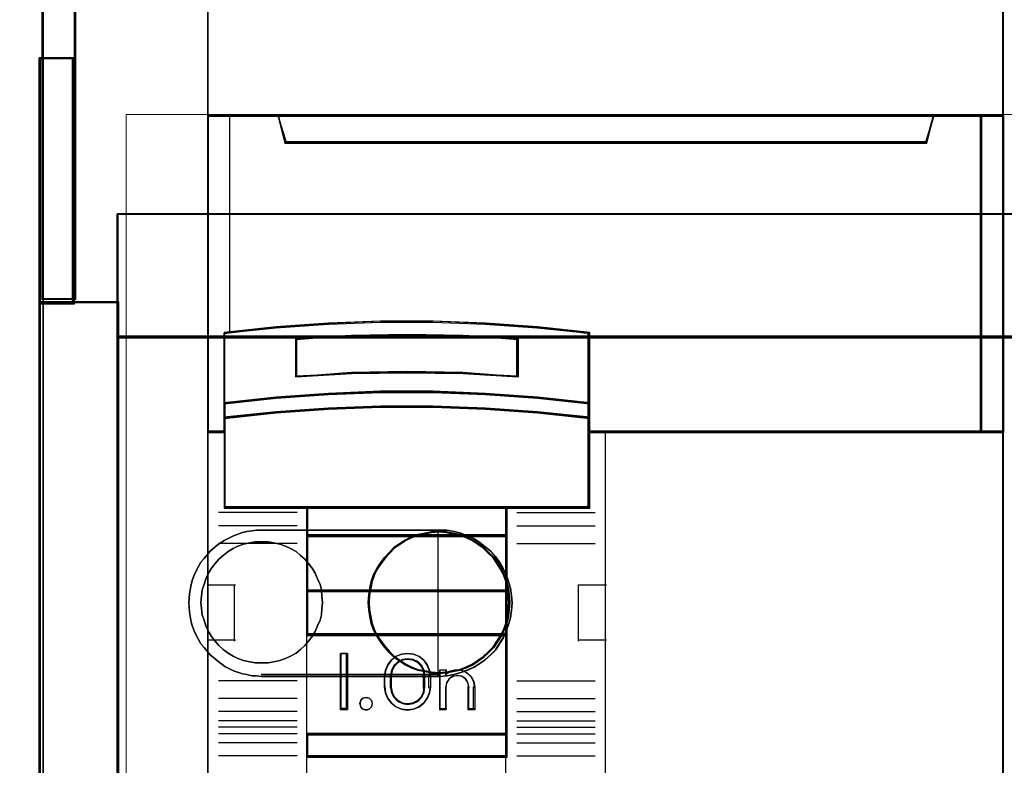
# Model space of a CAD drawing. Header units: millimetres. Extents: x -1290 to 1795, y -4192 to -1311.
# Tile 830 of 1056: x 1427.38 to 1436.27, y -2315.61 to -2308.88. Entities that reach past the tile are written whole.
import ezdxf

# ---------------------------------------------------------------- set-up
doc = ezdxf.new("R2010")
doc.units = ezdxf.units.MM
doc.layers.add('30', color=7, linetype='Continuous')
doc.layers.add('45', color=7, linetype='Continuous')
doc.layers.add('Aparatura', color=7, linetype='Continuous', lineweight=13)

# ---------------------------------------------------------------- blocks, each defined once
blk = doc.blocks.new('*U304')
at = {"layer": '45', "color": 139}
for points in [[(369.487135, -533.64471), (369.487135, -616.308875)], [(405.347158, -533.64471), (405.347158, -616.308875)], [(369.487135, -552.561948), (405.413399, -552.561948)], [(372.664945, -552.561948), (373.048073, -553.808015)], [(402.251702, -552.561948), (401.868574, -553.808015)], [(372.981831, -553.741582), (401.934816, -553.741582)], [(386.733246, -562.394028), (384.38276, -562.117967), (382.037844, -561.936018), (379.665079, -561.835632), (377.292314, -561.835632), (374.947399, -561.936018), (372.580204, -562.117967), (370.240858, -562.394028)], [(370.240858, -562.327595), (370.240858, -570.265438)], [(383.505307, -562.665147), (381.003607, -562.48166), (378.490739, -562.428143), (375.983455, -562.48166), (373.470587, -562.665147)], [(373.470587, -564.333153), (373.470587, -562.598714)], [(383.439065, -564.333153), (383.439065, -562.598714)], [(386.668794, -570.265438), (386.668794, -562.327595)], [(383.505307, -564.333153), (381.003607, -564.148276), (378.490739, -564.094353), (375.983455, -564.148276), (373.470587, -564.333153)], [(386.733246, -565.552288), (384.38276, -565.269045), (382.037844, -565.092805), (379.665079, -564.992096), (377.292314, -564.992096), (374.947399, -565.092805), (372.580204, -565.269045), (370.240858, -565.552288)], [(386.733246, -566.222004), (384.38276, -565.945055), (382.037844, -565.762521), (379.665079, -565.661813), (377.292314, -565.661813), (374.947399, -565.762521), (372.580204, -565.945055), (370.240858, -566.222004)], [(370.3071, -566.782196), (369.487135, -566.782196)], [(405.413399, -566.782196), (386.668794, -566.782196)], [(387.427888, -566.782196), (387.427888, -583.083411)], [(386.733246, -570.199005), (370.240858, -570.199005)], [(373.962924, -570.199005), (373.962924, -581.483633)], [(373.962924, -570.199005), (383.005808, -570.199005)], [(382.939567, -570.199005), (382.939567, -581.483633)], [(373.535039, -570.45935), (369.979472, -570.45935)], [(383.439065, -570.45935), (386.98389, -570.45935)], [(373.535039, -571.051861), (369.979472, -571.051861)], [(383.439065, -571.051861), (386.98389, -571.051861)], [(373.962924, -571.468413), (383.005808, -571.468413)], [(373.535039, -571.850852), (369.979472, -571.850852)], [(383.439065, -571.850852), (386.98389, -571.850852)], [(369.487135, -573.710975), (370.756469, -573.710975)], [(370.690227, -573.710975), (370.690227, -576.25877)], [(386.224796, -576.25877), (386.224796, -573.710975)], [(386.224796, -573.710975), (387.49413, -573.710975)], [(373.962924, -573.955161), (383.005808, -573.955161)], [(373.962924, -575.931991), (383.005808, -575.931991)], [(369.487135, -576.192337), (370.756469, -576.192337)], [(386.224796, -576.192337), (387.49413, -576.192337)], [(375.81053, -576.813575), (375.500805, -576.813575)], [(375.500805, -576.813575), (375.500805, -579.366755)], [(375.744288, -576.813575), (375.744288, -579.366755)], [(379.543338, -577.865729), (379.508958, -577.599735), (379.405818, -577.339652), (379.245378, -577.115035), (379.033367, -576.943616), (378.781247, -576.837219), (378.511937, -576.813575), (378.248356, -576.837219), (378.001966, -576.943616), (377.784226, -577.115035), (377.623785, -577.339652), (377.514915, -577.599735), (377.486265, -577.865729)], [(379.299855, -577.865729), (379.259323, -577.624545), (379.143519, -577.395419), (378.975602, -577.208501), (378.755572, -577.099968), (378.512382, -577.057761), (378.280773, -577.099968), (378.060744, -577.208501), (377.887036, -577.395419), (377.777022, -577.624545), (377.74228, -577.865729)], [(377.486265, -578.370261), (377.486265, -577.799296)], [(377.74228, -578.370261), (377.74228, -577.799296)], [(379.233613, -578.370261), (379.233613, -577.799296)], [(379.477096, -578.370261), (379.477096, -577.799296)], [(379.971223, -577.549724), (380.29348, -577.549724)], [(379.971223, -577.549724), (379.971223, -579.366755)], [(380.227239, -577.549724), (380.227239, -577.815456)], [(381.546701, -578.370261), (381.499995, -578.09876), (381.37739, -577.869492), (381.196401, -577.682458), (380.95703, -577.579891), (380.694305, -577.549724), (380.437418, -577.616091), (380.227239, -577.766925)], [(381.292476, -578.370261), (381.245132, -578.144385), (381.144527, -577.962429), (380.972905, -577.849491), (380.759857, -577.799296), (380.564564, -577.849491), (380.387024, -577.962429), (380.274582, -578.144385), (380.227239, -578.370261)], [(373.535039, -578.043482), (369.979472, -578.043482)], [(383.439065, -578.043482), (386.98389, -578.043482)], [(377.486265, -578.303828), (377.514915, -578.575465), (377.623785, -578.823481), (377.784226, -579.047877), (378.001966, -579.219127), (378.248356, -579.325419), (378.511937, -579.366755), (378.781247, -579.325419), (379.033367, -579.219127), (379.245378, -579.047877), (379.405818, -578.823481), (379.508958, -578.575465), (379.543338, -578.303828)], [(377.74228, -578.303828), (377.777022, -578.557275), (377.887036, -578.768481), (378.060744, -578.955549), (378.280773, -579.064169), (378.512382, -579.10641), (378.755572, -579.064169), (378.975602, -578.955549), (379.143519, -578.768481), (379.259323, -578.557275), (379.299855, -578.303828)], [(380.227239, -578.303828), (380.227239, -579.366755)], [(381.226235, -578.303828), (381.226235, -579.366755)], [(381.48046, -578.303828), (381.48046, -579.366755)], [(373.535039, -578.840678), (369.979472, -578.840678)], [(383.439065, -578.840678), (386.98389, -578.840678)], [(373.535039, -579.433188), (369.979472, -579.433188)], [(375.81053, -579.300322), (375.500805, -579.300322)], [(379.971223, -579.300322), (380.29348, -579.300322)], [(381.226235, -579.300322), (381.546701, -579.300322)], [(383.439065, -579.433188), (386.98389, -579.433188)], [(373.535039, -579.844355), (369.979472, -579.844355)], [(383.439065, -579.844355), (386.98389, -579.844355)], [(373.535039, -580.142405), (369.979472, -580.142405)], [(373.535039, -580.436865), (369.979472, -580.436865)], [(373.962924, -580.426092), (383.005808, -580.426092)], [(383.439065, -580.142405), (386.98389, -580.142405)], [(383.439065, -580.436865), (386.98389, -580.436865)], [(373.535039, -580.840849), (369.979472, -580.840849)], [(383.439065, -580.840849), (386.98389, -580.840849)], [(373.535039, -581.43336), (369.979472, -581.43336)], [(373.962924, -581.4172), (383.005808, -581.4172)], [(373.962924, -581.4172), (373.962924, -583.083411)], [(382.939567, -581.4172), (382.939567, -583.083411)], [(383.439065, -581.43336), (386.98389, -581.43336)]]:
    blk.add_lwpolyline(points, dxfattribs=at)
at = {"layer": '45', "color": 59}
for points in [[(405.381174, -545.132727), (405.381174, -552.594442), (405.381174, -566.814353), (405.381174, -593.885919), (405.381174, -594.378935), (405.381174, -597.375808), (405.381174, -604.837522)], [(369.519361, -604.837522), (369.519361, -597.375808), (369.519361, -576.225974), (369.519361, -573.744275), (369.519361, -566.814353), (369.519361, -566.814353), (369.519361, -552.594442), (369.519361, -545.132727)]]:
    blk.add_lwpolyline(points, dxfattribs=at)
at = {"layer": '45', "color": 7}
for points in [[(387.46202, -566.846833), (404.419774, -566.846833), (404.419774, -552.561948), (402.246558, -552.561948), (401.929747, -553.747254), (372.988736, -553.747254), (372.671924, -552.561948), (370.487592, -552.561948), (369.487135, -552.561948), (369.487135, -566.846833), (370.243036, -566.846833), (370.243036, -566.218009), (370.243036, -565.544666), (370.243036, -562.37272), (372.577437, -562.127868), (374.939628, -561.966489), (377.279587, -561.877452), (379.647336, -561.877452), (382.015085, -561.966489), (384.355044, -562.127868), (386.700561, -562.37272), (386.700561, -565.544666), (386.700561, -566.218009), (386.700561, -566.846833), (387.46202, -566.846833)], [(372.981887, -553.808015), (401.93476, -553.808015), (402.251702, -552.561948), (372.664945, -552.561948), (372.981887, -553.808015)], [(373.013422, -553.775697), (401.903225, -553.775697), (402.219476, -552.594267), (372.697171, -552.594267), (373.013422, -553.775697)], [(404.353532, -552.561948), (404.353532, -566.846833), (405.413399, -566.846833), (405.413399, -552.561948), (404.353532, -552.561948)], [(404.385758, -552.594267), (404.385758, -566.81631), (405.381174, -566.81631), (405.381174, -552.594267), (404.385758, -552.594267)], [(382.037844, -565.140579), (384.38276, -565.298495), (386.733246, -565.552288), (386.733246, -562.337578), (384.38276, -562.089425), (382.037844, -561.92587), (379.665079, -561.835632), (377.292314, -561.835632), (374.947399, -561.92587), (372.580204, -562.089425), (370.240858, -562.337578), (370.240858, -565.552288), (372.580204, -565.298495), (374.947399, -565.140579), (377.292314, -565.050342), (379.665079, -565.050342), (382.037844, -565.140579)], [(383.505307, -562.60602), (383.505307, -564.333153), (381.003607, -564.195441), (378.490739, -564.155276), (375.983455, -564.195441), (373.470587, -564.333153), (373.470587, -562.60602), (375.983455, -562.468309), (378.490739, -562.428143), (381.003607, -562.468309), (383.505307, -562.60602)], [(381.003607, -564.195441), (383.505307, -564.333153), (383.505307, -562.60602), (381.003607, -562.468309), (378.490739, -562.428143), (375.983455, -562.468309), (373.470587, -562.60602), (373.470587, -564.333153), (375.983455, -564.195441), (378.490739, -564.155276), (381.003607, -564.195441)], [(382.037844, -565.794465), (384.38276, -565.964309), (386.733246, -566.222004), (386.733246, -565.513343), (384.38276, -565.249791), (382.037844, -565.085804), (379.665079, -564.992096), (377.292314, -564.992096), (374.947399, -565.085804), (372.580204, -565.249791), (370.240858, -565.513343), (370.240858, -566.222004), (372.580204, -565.964309), (374.947399, -565.794465), (377.292314, -565.700757), (379.665079, -565.700757), (382.037844, -565.794465)], [(373.978241, -570.265438), (382.990292, -570.265438), (386.733246, -570.265438), (386.733246, -566.797261), (386.733246, -566.162084), (384.38276, -565.914759), (382.037844, -565.751749), (379.665079, -565.661813), (377.292314, -565.661813), (374.947399, -565.751749), (372.580204, -565.914759), (370.240858, -566.162084), (370.240858, -566.797261), (370.240858, -570.265438), (373.978241, -570.265438)], [(383.005808, -570.199005), (373.962924, -570.199005), (373.962924, -571.534846), (383.005808, -571.534846), (383.005808, -570.199005)], [(383.005808, -571.468413), (373.962924, -571.468413), (373.962924, -574.021594), (383.005808, -574.021594), (383.005808, -571.468413)], [(383.005808, -573.955161), (373.962924, -573.955161), (373.962924, -575.998424), (383.005808, -575.998424), (383.005808, -573.955161)], [(373.962924, -580.479957), (383.005808, -580.479957), (383.005808, -575.931991), (373.962924, -575.931991), (373.962924, -580.479957)], [(375.805159, -576.808188), (375.805159, -579.355983), (375.488273, -579.355983), (375.488273, -576.808188), (375.805159, -576.808188)], [(377.624452, -577.320022), (377.796292, -577.103914), (377.991045, -576.93899), (378.248806, -576.84231), (378.512295, -576.808188), (378.775784, -576.84231), (379.027816, -576.93899), (379.234025, -577.103914), (379.405866, -577.320022), (379.50897, -577.564565), (379.543338, -577.831856), (379.543338, -578.338002), (379.50897, -578.605293), (379.405866, -578.844149), (379.234025, -579.060256), (379.027816, -579.219494), (378.775784, -579.32186), (378.512295, -579.355983), (378.248806, -579.32186), (377.991045, -579.219494), (377.796292, -579.060256), (377.624452, -578.844149), (377.51562, -578.605293), (377.475523, -578.338002), (377.475523, -577.831856), (377.51562, -577.564565), (377.624452, -577.320022)], [(377.898617, -577.361338), (377.788602, -577.578757), (377.74228, -577.824783), (377.74228, -578.334001), (377.788602, -578.574306), (377.898617, -578.786003), (378.072324, -578.95765), (378.280773, -579.066359), (378.518173, -579.10641), (378.767153, -579.066359), (378.987182, -578.95765), (379.160889, -578.786003), (379.270904, -578.574306), (379.299855, -578.334001), (379.299855, -577.824783), (379.270904, -577.578757), (379.160889, -577.361338), (378.987182, -577.189691), (378.767153, -577.086704), (378.518173, -577.052374), (378.280773, -577.086704), (378.072324, -577.189691), (377.898617, -577.361338)], [(377.924374, -577.383934), (377.818911, -577.594511), (377.774506, -577.832795), (377.774506, -578.325989), (377.818911, -578.558732), (377.924374, -578.763767), (378.090893, -578.930012), (378.290716, -579.035301), (378.518292, -579.074091), (378.75697, -579.035301), (378.967895, -578.930012), (379.134414, -578.763767), (379.239876, -578.558732), (379.267629, -578.325989), (379.267629, -577.832795), (379.239876, -577.594511), (379.134414, -577.383934), (378.967895, -577.217689), (378.75697, -577.117942), (378.518292, -577.084693), (378.290716, -577.117942), (378.090893, -577.217689), (377.924374, -577.383934)], [(379.976594, -579.355983), (379.976594, -577.55511), (380.237313, -577.55511), (380.237313, -577.744979), (380.445888, -577.606893), (380.69502, -577.55511), (380.961532, -577.572371), (381.181695, -577.681689), (381.378682, -577.854297), (381.500351, -578.072933), (381.546701, -578.326091), (381.546701, -579.355983), (381.280189, -579.355983), (381.280189, -578.326091), (381.233839, -578.124715), (381.135345, -577.963615), (380.961532, -577.84279), (380.758751, -577.814022), (380.544382, -577.84279), (380.382157, -577.963615), (380.272076, -578.124715), (380.237313, -578.326091), (380.237313, -579.355983), (379.976594, -579.355983)], [(376.882748, -578.934941), (376.920526, -579.073193), (376.882748, -579.21773), (376.782007, -579.318277), (376.637193, -579.355983), (376.498675, -579.318277), (376.404231, -579.21773), (376.360157, -579.073193), (376.404231, -578.934941), (376.498675, -578.82811), (376.637193, -578.790404), (376.782007, -578.82811), (376.882748, -578.934941)], [(383.005808, -580.426092), (373.962924, -580.426092), (373.962924, -581.483633), (383.005808, -581.483633), (383.005808, -580.426092)]]:
    blk.add_lwpolyline(points, close=True, dxfattribs=at)
at = {"layer": '45', "color": 59}
for points in [[(387.46202, -566.846833), (404.419774, -566.846833), (404.419774, -552.561948), (402.246558, -552.561948), (401.929747, -553.747254), (372.988736, -553.747254), (372.671924, -552.561948), (370.487592, -552.561948), (369.487135, -552.561948), (369.487135, -566.846833), (370.243036, -566.846833), (370.243036, -566.218009), (370.243036, -565.544666), (370.243036, -562.37272), (372.577437, -562.127868), (374.939628, -561.966489), (377.279587, -561.877452), (379.647336, -561.877452), (382.015085, -561.966489), (384.355044, -562.127868), (386.700561, -562.37272), (386.700561, -565.544666), (386.700561, -566.218009), (386.700561, -566.846833), (387.46202, -566.846833)], [(387.461082, -566.81631), (404.387548, -566.81631), (404.387548, -552.594267), (402.218342, -552.594267), (401.902115, -553.774359), (373.014501, -553.774359), (372.698274, -552.594267), (370.517972, -552.594267), (369.519361, -552.594267), (369.519361, -566.81631), (370.273867, -566.81631), (370.273867, -566.190252), (370.273867, -565.519871), (370.273867, -562.36188), (372.603961, -562.118105), (374.961794, -561.957435), (377.297435, -561.86879), (379.660816, -561.86879), (382.024197, -561.957435), (384.359838, -562.118105), (386.701028, -562.36188), (386.701028, -565.519871), (386.701028, -566.190252), (386.701028, -566.81631), (387.461082, -566.81631)], [(372.981887, -553.808015), (401.93476, -553.808015), (402.251702, -552.561948), (372.664945, -552.561948), (372.981887, -553.808015)], [(404.353532, -552.561948), (404.353532, -566.846833), (405.413399, -566.846833), (405.413399, -552.561948), (404.353532, -552.561948)], [(382.037844, -565.140579), (384.38276, -565.298495), (386.733246, -565.552288), (386.733246, -562.337578), (384.38276, -562.089425), (382.037844, -561.92587), (379.665079, -561.835632), (377.292314, -561.835632), (374.947399, -561.92587), (372.580204, -562.089425), (370.240858, -562.337578), (370.240858, -565.552288), (372.580204, -565.298495), (374.947399, -565.140579), (377.292314, -565.050342), (379.665079, -565.050342), (382.037844, -565.140579)], [(383.505307, -562.60602), (383.505307, -564.333153), (381.003607, -564.195441), (378.490739, -564.155276), (375.983455, -564.195441), (373.470587, -564.333153), (373.470587, -562.60602), (375.983455, -562.468309), (378.490739, -562.428143), (381.003607, -562.468309), (383.505307, -562.60602)], [(381.003607, -564.195441), (383.505307, -564.333153), (383.505307, -562.60602), (381.003607, -562.468309), (378.490739, -562.428143), (375.983455, -562.468309), (373.470587, -562.60602), (373.470587, -564.333153), (375.983455, -564.195441), (378.490739, -564.155276), (381.003607, -564.195441)], [(380.987449, -564.167795), (383.473081, -564.300834), (383.473081, -562.632303), (380.987449, -562.499264), (378.490721, -562.460461), (375.999541, -562.499264), (373.502813, -562.632303), (373.502813, -564.300834), (375.999541, -564.167795), (378.490721, -564.128992), (380.987449, -564.167795)], [(382.037844, -565.794465), (384.38276, -565.964309), (386.733246, -566.222004), (386.733246, -565.513343), (384.38276, -565.249791), (382.037844, -565.085804), (379.665079, -564.992096), (377.292314, -564.992096), (374.947399, -565.085804), (372.580204, -565.249791), (370.240858, -565.513343), (370.240858, -566.222004), (372.580204, -565.964309), (374.947399, -565.794465), (377.292314, -565.700757), (379.665079, -565.700757), (382.037844, -565.794465)], [(382.023968, -565.784615), (384.35972, -565.945533), (386.70102, -566.189685), (386.70102, -565.518268), (384.35972, -565.268567), (382.023968, -565.113198), (379.660476, -565.024415), (377.296983, -565.024415), (374.961232, -565.113198), (372.603287, -565.268567), (370.273084, -565.518268), (370.273084, -566.189685), (372.603287, -565.945533), (374.961232, -565.784615), (377.296983, -565.695833), (379.660476, -565.695833), (382.023968, -565.784615)], [(373.978241, -570.265438), (382.990292, -570.265438), (386.733246, -570.265438), (386.733246, -566.797261), (386.733246, -566.162084), (384.38276, -565.914759), (382.037844, -565.751749), (379.665079, -565.661813), (377.292314, -565.661813), (374.947399, -565.751749), (372.580204, -565.914759), (370.240858, -566.162084), (370.240858, -566.797261), (370.240858, -570.265438), (373.978241, -570.265438)], [(373.995861, -570.233119), (382.972694, -570.233119), (386.70102, -570.233119), (386.70102, -566.813637), (386.70102, -566.187379), (384.35972, -565.943526), (382.023968, -565.782805), (379.660476, -565.694131), (377.296983, -565.694131), (374.961232, -565.782805), (372.603287, -565.943526), (370.273084, -566.187379), (370.273084, -566.813637), (370.273084, -570.233119), (373.995861, -570.233119)], [(383.005808, -570.199005), (373.962924, -570.199005), (373.962924, -571.534846), (383.005808, -571.534846), (383.005808, -570.199005)], [(382.973583, -570.231324), (373.99515, -570.231324), (373.99515, -571.502528), (382.973583, -571.502528), (382.973583, -570.231324)], [(383.005808, -571.468413), (373.962924, -571.468413), (373.962924, -574.021594), (383.005808, -574.021594), (383.005808, -571.468413)], [(382.973583, -571.500732), (373.99515, -571.500732), (373.99515, -573.989276), (382.973583, -573.989276), (382.973583, -571.500732)], [(383.005808, -573.955161), (373.962924, -573.955161), (373.962924, -575.998424), (383.005808, -575.998424), (383.005808, -573.955161)], [(382.973583, -573.98748), (373.99515, -573.98748), (373.99515, -575.966105), (382.973583, -575.966105), (382.973583, -573.98748)], [(383.005808, -580.426092), (373.962924, -580.426092), (373.962924, -581.483633), (383.005808, -581.483633), (383.005808, -580.426092)], [(382.973583, -580.456615), (373.99515, -580.456615), (373.99515, -581.451314), (382.973583, -581.451314), (382.973583, -580.456615)]]:
    blk.add_lwpolyline(points, close=True, dxfattribs=at)
at = {"layer": '45', "color": 140}
for points in [[(370.484341, -552.561948), (370.484341, -562.359914)], [(404.353532, -566.846833), (404.353532, -552.561948)]]:
    blk.add_lwpolyline(points, dxfattribs=at)
at = {"layer": '45', "color": 139}
blk.add_lwpolyline([(376.925896, -579.072315), (376.881749, -578.934492), (376.787147, -578.834257), (376.648398, -578.790404), (376.509648, -578.834257), (376.396126, -578.934492), (376.370899, -579.072315), (376.396126, -579.222668), (376.509648, -579.322903), (376.648398, -579.366755), (376.787147, -579.322903), (376.881749, -579.222668), (376.925896, -579.072315)], close=True, dxfattribs=at)
blk = doc.blocks.new('*U317')
at = {"layer": '30', "color": 7}
for points in [[(113.649238, -860.873788), (113.649238, -849.781277), (113.649238, -860.873788)], [(113.649238, -860.873788), (113.649238, -849.781277), (113.649238, -860.873788)], [(115.244409, -860.873788), (115.244409, -849.781277), (113.649238, -849.781277), (113.649238, -860.873788), (115.244409, -860.873788)], [(115.201441, -860.830696), (115.201441, -849.824369), (113.692205, -849.824369), (113.692205, -860.830696), (115.201441, -860.830696)], [(115.156683, -860.873788), (115.156683, -849.781277), (115.156683, -860.873788)], [(115.156683, -860.873788), (115.156683, -849.781277), (115.156683, -860.873788)], [(117.158256, -856.807013), (548.842747, -856.807013), (117.158256, -856.807013)], [(117.158256, -856.807013), (117.158256, -859.419445), (117.158256, -856.807013)], [(548.842747, -856.807013), (117.158256, -856.807013), (117.158256, -859.371895), (117.158256, -860.849491), (117.158256, -862.410724), (548.842747, -862.410724), (548.842747, -860.849491), (548.842747, -859.371895), (548.842747, -856.807013)], [(117.158256, -862.410724), (117.158256, -859.331466), (117.158256, -862.410724)], [(113.649238, -860.785809), (117.245982, -860.785809), (113.649238, -860.785809)], [(113.649238, -860.785809), (113.649238, -887.877894), (113.649238, -860.785809)], [(115.194714, -860.785809), (113.649238, -860.785809), (113.649238, -887.877894), (115.194714, -887.877894), (117.245982, -887.877894), (117.245982, -886.418666), (117.245982, -884.904373), (117.245982, -863.841929), (117.245982, -862.327635), (117.245982, -860.785809), (115.194714, -860.785809)], [(115.200756, -860.828901), (113.692205, -860.828901), (113.692205, -887.834802), (115.200756, -887.834802), (117.203014, -887.834802), (117.203014, -886.380216), (117.203014, -884.87074), (117.203014, -863.875298), (117.203014, -862.365822), (117.203014, -860.828901), (115.200756, -860.828901)], [(117.158256, -862.322745), (548.842747, -862.322745), (117.158256, -862.322745)], [(117.158256, -863.918932), (117.158256, -862.322745), (117.158256, -863.918932)], [(548.842747, -862.322745), (117.158256, -862.322745), (117.158256, -863.837653), (117.158256, -884.908643), (117.158256, -886.423551), (548.842747, -886.423551), (548.842747, -884.908643), (548.842747, -863.837653), (548.842747, -862.322745)], [(117.158256, -863.832749), (117.158256, -884.913547), (117.158256, -863.832749)], [(131.702128, -871.077534), (132.033116, -871.077534), (132.364104, -871.133156), (132.66751, -871.216589), (132.970917, -871.327833), (133.274323, -871.466889), (133.522564, -871.633755), (133.770805, -871.828433), (134.019046, -872.023111), (134.239705, -872.273411), (134.4052, -872.52371), (134.570694, -872.801821), (134.708606, -873.079932), (134.818935, -873.385854), (134.901682, -873.691776), (134.956847, -874.025509), (134.984429, -874.359242), (134.956847, -874.692975), (134.901682, -875.026708), (134.818935, -875.33263), (134.708606, -875.638552), (134.570694, -875.944474), (134.4052, -876.194774), (134.239705, -876.472885), (134.019046, -876.695374), (133.770805, -876.917863), (133.522564, -877.084729), (133.274323, -877.251596), (132.970917, -877.390651), (132.66751, -877.501895), (132.364104, -877.585329), (132.033116, -877.640951), (131.702128, -877.668762), (123.675659, -877.668762), (123.455, -877.640951), (123.234341, -877.640951), (123.013682, -877.585329), (122.820605, -877.557518), (122.40687, -877.418462), (122.020716, -877.223785), (121.689728, -876.973485), (121.35874, -876.695374), (121.220828, -876.528507), (121.082916, -876.361641), (120.945004, -876.194774), (120.834675, -876.000097), (120.724345, -875.805419), (120.641598, -875.610741), (120.558851, -875.416064), (120.503686, -875.221386), (120.420939, -874.776409), (120.393357, -874.359242), (120.420939, -873.942076), (120.503686, -873.52491), (120.558851, -873.302421), (120.641598, -873.107743), (120.724345, -872.913066), (120.834675, -872.718388), (120.945004, -872.52371), (121.082916, -872.356844), (121.220828, -872.189977), (121.35874, -872.023111), (121.689728, -871.745), (122.020716, -871.522511), (122.40687, -871.327833), (122.820605, -871.188778), (123.013682, -871.133156), (123.234341, -871.105345), (123.455, -871.077534), (123.675659, -871.077534), (131.702128, -871.077534)], [(123.675659, -877.668762), (131.702128, -877.668762), (132.033116, -877.640951), (132.364104, -877.585329), (132.66751, -877.501895), (132.970917, -877.390651), (133.274323, -877.251596), (133.522564, -877.084729), (133.770805, -876.917863), (134.019046, -876.695374), (134.239705, -876.472885), (134.4052, -876.194774), (134.570694, -875.944474), (134.708606, -875.638552), (134.818935, -875.33263), (134.901682, -875.026708), (134.956847, -874.692975), (134.984429, -874.359242), (134.956847, -874.025509), (134.901682, -873.691776), (134.818935, -873.385854), (134.708606, -873.079932), (134.570694, -872.801821), (134.4052, -872.52371), (134.239705, -872.273411), (134.019046, -872.023111), (133.770805, -871.828433), (133.522564, -871.633755), (133.274323, -871.466889), (132.970917, -871.327833), (132.66751, -871.216589), (132.364104, -871.133156), (132.033116, -871.077534), (131.702128, -871.077534), (123.675659, -871.077534), (123.455, -871.077534), (123.234341, -871.105345), (123.013682, -871.133156), (122.820605, -871.188778), (122.40687, -871.327833), (122.020716, -871.522511), (121.689728, -871.745), (121.35874, -872.023111), (121.220828, -872.189977), (121.082916, -872.356844), (120.945004, -872.52371), (120.834675, -872.718388), (120.724345, -872.913066), (120.641598, -873.107743), (120.558851, -873.302421), (120.503686, -873.52491), (120.420939, -873.942076), (120.393357, -874.359242), (120.420939, -874.776409), (120.503686, -875.221386), (120.558851, -875.416064), (120.641598, -875.610741), (120.724345, -875.805419), (120.834675, -876.000097), (120.945004, -876.194774), (121.082916, -876.361641), (121.220828, -876.528507), (121.35874, -876.695374), (121.689728, -876.973485), (122.020716, -877.223785), (122.40687, -877.418462), (122.820605, -877.557518), (123.013682, -877.585329), (123.234341, -877.640951), (123.455, -877.640951), (123.675659, -877.668762)], [(123.657102, -871.077534), (131.722474, -871.077534), (123.657102, -871.077534)], [(134.87522, -874.331852), (134.847424, -873.997891), (134.819627, -873.691761), (134.736237, -873.385631), (134.625051, -873.0795), (134.486068, -872.8012), (134.319288, -872.55073), (134.152509, -872.300259), (133.930136, -872.077619), (133.707763, -871.854979), (133.457594, -871.687999), (133.207424, -871.521019), (132.929458, -871.381869), (132.623696, -871.270548), (132.317933, -871.214888), (132.012171, -871.159228), (131.678611, -871.131398), (131.345052, -871.159228), (131.03929, -871.214888), (130.733527, -871.270548), (130.427765, -871.381869), (130.149799, -871.521019), (129.899629, -871.687999), (129.64946, -871.854979), (129.427087, -872.077619), (129.232511, -872.300259), (129.037935, -872.55073), (128.871155, -872.8012), (128.732172, -873.0795), (128.620986, -873.385631), (128.565393, -873.691761), (128.509799, -873.997891), (128.482003, -874.331852), (128.509799, -874.665812), (128.565393, -874.971942), (128.620986, -875.278073), (128.732172, -875.584203), (128.871155, -875.862503), (129.037935, -876.112974), (129.232511, -876.363444), (129.427087, -876.586084), (129.64946, -876.808724), (129.899629, -876.975704), (130.149799, -877.142685), (130.427765, -877.281835), (130.733527, -877.393155), (131.03929, -877.448815), (131.345052, -877.504475), (131.678611, -877.532305), (132.012171, -877.504475), (132.317933, -877.448815), (132.623696, -877.393155), (132.929458, -877.281835), (133.207424, -877.142685), (133.457594, -876.975704), (133.707763, -876.808724), (133.930136, -876.586084), (134.152509, -876.363444), (134.319288, -876.112974), (134.486068, -875.862503), (134.625051, -875.584203), (134.736237, -875.278073), (134.819627, -874.971942), (134.847424, -874.665812), (134.87522, -874.331852)], [(131.678611, -877.532305), (131.345052, -877.504475), (131.03929, -877.448815), (130.733527, -877.393155), (130.427765, -877.281835), (130.149799, -877.142685), (129.899629, -876.975704), (129.64946, -876.808724), (129.427087, -876.586084), (129.232511, -876.363444), (129.037935, -876.112974), (128.871155, -875.862503), (128.732172, -875.584203), (128.620986, -875.278073), (128.565393, -874.971942), (128.509799, -874.665812), (128.482003, -874.331852), (128.509799, -873.997891), (128.565393, -873.691761), (128.620986, -873.385631), (128.732172, -873.0795), (128.871155, -872.8012), (129.037935, -872.55073), (129.232511, -872.300259), (129.427087, -872.077619), (129.64946, -871.854979), (129.899629, -871.687999), (130.149799, -871.521019), (130.427765, -871.381869), (130.733527, -871.270548), (131.03929, -871.214888), (131.345052, -871.159228), (131.678611, -871.131398), (132.012171, -871.159228), (132.317933, -871.214888), (132.623696, -871.270548), (132.929458, -871.381869), (133.207424, -871.521019), (133.457594, -871.687999), (133.707763, -871.854979), (133.930136, -872.077619), (134.152509, -872.300259), (134.319288, -872.55073), (134.486068, -872.8012), (134.625051, -873.0795), (134.736237, -873.385631), (134.819627, -873.691761), (134.847424, -873.997891), (134.87522, -874.331852), (134.847424, -874.665812), (134.819627, -874.971942), (134.736237, -875.278073), (134.625051, -875.584203), (134.486068, -875.862503), (134.319288, -876.112974), (134.152509, -876.363444), (133.930136, -876.586084), (133.707763, -876.808724), (133.457594, -876.975704), (133.207424, -877.142685), (132.929458, -877.281835), (132.623696, -877.393155), (132.317933, -877.448815), (132.012171, -877.504475), (131.678611, -877.532305)], [(128.482003, -874.331852), (128.509799, -874.665812), (128.565393, -874.971942), (128.620986, -875.278073), (128.732172, -875.584203), (128.871155, -875.862503), (129.037935, -876.112974), (129.232511, -876.363444), (129.427087, -876.586084), (129.64946, -876.808724), (129.899629, -876.975704), (130.149799, -877.142685), (130.427765, -877.281835), (130.733527, -877.393155), (131.03929, -877.448815), (131.345052, -877.504475), (131.678611, -877.532305), (132.012171, -877.504475), (132.317933, -877.448815), (132.623696, -877.393155), (132.929458, -877.281835), (133.207424, -877.142685), (133.457594, -876.975704), (133.707763, -876.808724), (133.930136, -876.586084), (134.152509, -876.363444), (134.319288, -876.112974), (134.486068, -875.862503), (134.625051, -875.584203), (134.736237, -875.278073), (134.819627, -874.971942), (134.847424, -874.665812), (134.87522, -874.331852), (134.847424, -873.997891), (134.819627, -873.691761), (134.736237, -873.385631), (134.625051, -873.0795), (134.486068, -872.8012), (134.319288, -872.55073), (134.152509, -872.300259), (133.930136, -872.077619), (133.707763, -871.854979), (133.457594, -871.687999), (133.207424, -871.521019), (132.929458, -871.381869), (132.623696, -871.270548), (132.317933, -871.214888), (132.012171, -871.159228), (131.678611, -871.131398), (131.345052, -871.159228), (131.03929, -871.214888), (130.733527, -871.270548), (130.427765, -871.381869), (130.149799, -871.521019), (129.899629, -871.687999), (129.64946, -871.854979), (129.427087, -872.077619), (129.232511, -872.300259), (129.037935, -872.55073), (128.871155, -872.8012), (128.732172, -873.0795), (128.620986, -873.385631), (128.565393, -873.691761), (128.509799, -873.997891), (128.482003, -874.331852)], [(128.52497, -874.331852), (128.552393, -874.661315), (128.607239, -874.963324), (128.662085, -875.265332), (128.771777, -875.567341), (128.908892, -875.841894), (129.07343, -876.088992), (129.265391, -876.33609), (129.457351, -876.555733), (129.676735, -876.775375), (129.923542, -876.940107), (130.170348, -877.104839), (130.444578, -877.242115), (130.746231, -877.351937), (131.047883, -877.406847), (131.349536, -877.461758), (131.678611, -877.489213), (132.007687, -877.461758), (132.30934, -877.406847), (132.610992, -877.351937), (132.912645, -877.242115), (133.186875, -877.104839), (133.433681, -876.940107), (133.680488, -876.775375), (133.899872, -876.555733), (134.119255, -876.33609), (134.283793, -876.088992), (134.448331, -875.841894), (134.585446, -875.567341), (134.695138, -875.265332), (134.777407, -874.963324), (134.80483, -874.661315), (134.832253, -874.331852), (134.80483, -874.002388), (134.777407, -873.700379), (134.695138, -873.398371), (134.585446, -873.096362), (134.448331, -872.821809), (134.283793, -872.574711), (134.119255, -872.327613), (133.899872, -872.107971), (133.680488, -871.888328), (133.433681, -871.723596), (133.186875, -871.558864), (132.912645, -871.421588), (132.610992, -871.311766), (132.30934, -871.256856), (132.007687, -871.201945), (131.678611, -871.17449), (131.349536, -871.201945), (131.047883, -871.256856), (130.746231, -871.311766), (130.444578, -871.421588), (130.170348, -871.558864), (129.923542, -871.723596), (129.676735, -871.888328), (129.457351, -872.107971), (129.265391, -872.327613), (129.07343, -872.574711), (128.908892, -872.821809), (128.771777, -873.096362), (128.662085, -873.398371), (128.607239, -873.700379), (128.552393, -874.002388), (128.52497, -874.331852)], [(131.634749, -877.668762), (131.972532, -877.640951), (132.310315, -877.585329), (132.619949, -877.501895), (132.929583, -877.390651), (133.239218, -877.251596), (133.492555, -877.084729), (133.745892, -876.917863), (133.999229, -876.695374), (134.224418, -876.472885), (134.393309, -876.194774), (134.562201, -875.944474), (134.702944, -875.638552), (134.815538, -875.33263), (134.899984, -875.026708), (134.956281, -874.692975), (134.984429, -874.359242), (134.956281, -874.025509), (134.899984, -873.691776), (134.815538, -873.385854), (134.702944, -873.079932), (134.562201, -872.801821), (134.393309, -872.52371), (134.224418, -872.273411), (133.999229, -872.023111), (133.745892, -871.828433), (133.492555, -871.633755), (133.239218, -871.466889), (132.929583, -871.327833), (132.619949, -871.216589), (132.310315, -871.133156), (131.972532, -871.077534), (131.634749, -871.077534), (131.634749, -877.668762)], [(126.430301, -874.331852), (126.402447, -874.05291), (126.374592, -873.773969), (126.318884, -873.522921), (126.207466, -873.271874), (126.096048, -873.020826), (125.956776, -872.797673), (125.78965, -872.57452), (125.622523, -872.379261), (125.427543, -872.211896), (125.232562, -872.044531), (124.981872, -871.90506), (124.759037, -871.793484), (124.508347, -871.709801), (124.229803, -871.654013), (123.979114, -871.598225), (123.70057, -871.598225), (123.394171, -871.598225), (123.143482, -871.654013), (122.864938, -871.709801), (122.614248, -871.793484), (122.391413, -871.90506), (122.168577, -872.044531), (121.945742, -872.211896), (121.750761, -872.379261), (121.583635, -872.57452), (121.416509, -872.797673), (121.277237, -873.020826), (121.165819, -873.271874), (121.082256, -873.522921), (120.998692, -873.773969), (120.970838, -874.05291), (120.942984, -874.331852), (120.970838, -874.610793), (120.998692, -874.889735), (121.082256, -875.140782), (121.165819, -875.391829), (121.277237, -875.642877), (121.416509, -875.86603), (121.583635, -876.089183), (121.750761, -876.284442), (121.945742, -876.451807), (122.168577, -876.619172), (122.391413, -876.758643), (122.614248, -876.87022), (122.864938, -876.953902), (123.143482, -877.00969), (123.394171, -877.065479), (123.70057, -877.065479), (123.979114, -877.065479), (124.229803, -877.00969), (124.508347, -876.953902), (124.759037, -876.87022), (124.981872, -876.758643), (125.232562, -876.619172), (125.427543, -876.451807), (125.622523, -876.284442), (125.78965, -876.089183), (125.956776, -875.86603), (126.096048, -875.642877), (126.207466, -875.391829), (126.318884, -875.140782), (126.374592, -874.889735), (126.402447, -874.610793), (126.430301, -874.331852)], [(123.70057, -871.598225), (123.979114, -871.598225), (124.229803, -871.654013), (124.508347, -871.709801), (124.759037, -871.793484), (124.981872, -871.90506), (125.232562, -872.044531), (125.427543, -872.211896), (125.622523, -872.379261), (125.78965, -872.57452), (125.956776, -872.797673), (126.096048, -873.020826), (126.207466, -873.271874), (126.318884, -873.522921), (126.374592, -873.773969), (126.402447, -874.05291), (126.430301, -874.331852), (126.402447, -874.610793), (126.374592, -874.889735), (126.318884, -875.140782), (126.207466, -875.391829), (126.096048, -875.642877), (125.956776, -875.86603), (125.78965, -876.089183), (125.622523, -876.284442), (125.427543, -876.451807), (125.232562, -876.619172), (124.981872, -876.758643), (124.759037, -876.87022), (124.508347, -876.953902), (124.229803, -877.00969), (123.979114, -877.065479), (123.70057, -877.065479), (123.394171, -877.065479), (123.143482, -877.00969), (122.864938, -876.953902), (122.614248, -876.87022), (122.391413, -876.758643), (122.168577, -876.619172), (121.945742, -876.451807), (121.750761, -876.284442), (121.583635, -876.089183), (121.416509, -875.86603), (121.277237, -875.642877), (121.165819, -875.391829), (121.082256, -875.140782), (120.998692, -874.889735), (120.970838, -874.610793), (120.942984, -874.331852), (120.970838, -874.05291), (120.998692, -873.773969), (121.082256, -873.522921), (121.165819, -873.271874), (121.277237, -873.020826), (121.416509, -872.797673), (121.583635, -872.57452), (121.750761, -872.379261), (121.945742, -872.211896), (122.168577, -872.044531), (122.391413, -871.90506), (122.614248, -871.793484), (122.864938, -871.709801), (123.143482, -871.654013), (123.394171, -871.598225), (123.70057, -871.598225)], [(131.722474, -877.580783), (123.657102, -877.580783), (131.722474, -877.580783)]]:
    blk.add_lwpolyline(points, close=True, dxfattribs=at)
at = {"layer": '30', "color": 59}
for points in [[(113.649238, -849.781277), (115.244409, -849.781277), (113.649238, -849.781277)], [(548.79978, -856.850104), (117.201224, -856.850104), (117.201224, -859.37554), (117.201224, -860.83041), (117.201224, -862.367632), (548.79978, -862.367632), (548.79978, -860.83041), (548.79978, -859.37554), (548.79978, -856.850104)]]:
    blk.add_lwpolyline(points, close=True, dxfattribs=at)

msp = doc.modelspace()

# ---------------------------------------------------------------- linework, layer by layer
at = {"layer": 'Aparatura', "color": 7, "lineweight": 13}
for points in [[(1427.3824, -2330.7761), (1427.3824, -2326.7868), (1427.4936, -2326.7868), (1427.591, -2326.7868), (1427.591, -2326.1891), (1427.591, -2320.8932), (1427.591, -2318.9889), (1427.591, -2316.7927), (1427.591, -2311.3995), (1427.591, -2309.2033), (1427.591, -2307.5075), (1427.591, -2307.3129), (1427.591, -2290.9248), (1427.591, -2290.7302), (1427.591, -2286.8382), (1427.591, -2281.445), (1427.591, -2279.2488), (1427.591, -2277.5391), (1427.591, -2277.3445), (1427.591, -2260.9842)], [(1427.3824, -2330.7761), (1427.3824, -2326.7868), (1427.4936, -2326.7868), (1427.591, -2326.7868), (1427.591, -2326.1891), (1427.591, -2320.8932), (1427.591, -2318.9889), (1427.591, -2316.7927), (1427.591, -2311.3995), (1427.591, -2309.2033), (1427.591, -2307.5075), (1427.591, -2307.3129), (1427.591, -2290.9248), (1427.591, -2290.7302), (1427.591, -2286.8382), (1427.591, -2281.445), (1427.591, -2279.2488), (1427.591, -2277.5391), (1427.591, -2277.3445), (1427.591, -2260.9842)], [(1427.3891, -2330.7833), (1427.3891, -2326.7936), (1427.5006, -2326.7936), (1427.5981, -2326.7936), (1427.5981, -2326.1959), (1427.5981, -2320.8996), (1427.5981, -2318.9951), (1427.5981, -2316.7988), (1427.5981, -2311.4051), (1427.5981, -2309.2088), (1427.5981, -2307.5128), (1427.5981, -2307.3182), (1427.5981, -2290.9288), (1427.5981, -2290.7342), (1427.5981, -2286.8419), (1427.5981, -2281.4483), (1427.5981, -2279.2519), (1427.5981, -2277.5421), (1427.5981, -2277.3475), (1427.5981, -2260.9859)], [(1427.3891, -2330.7833), (1427.3891, -2326.7936), (1427.5006, -2326.7936), (1427.5981, -2326.7936), (1427.5981, -2326.1959), (1427.5981, -2320.8996), (1427.5981, -2318.9951), (1427.5981, -2316.7988), (1427.5981, -2311.4051), (1427.5981, -2309.2088), (1427.5981, -2307.5128), (1427.5981, -2307.3182), (1427.5981, -2290.9288), (1427.5981, -2290.7342), (1427.5981, -2286.8419), (1427.5981, -2281.4483), (1427.5981, -2279.2519), (1427.5981, -2277.5421), (1427.5981, -2277.3475), (1427.5981, -2260.9859)], [(1428.3433, -2318.7367), (1428.3433, -2309.7406), (1514.6895, -2309.7406), (1514.6895, -2318.7367)]]:
    msp.add_lwpolyline(points, dxfattribs=at)
for points in [[(1427.5834, -2286.8306), (1427.5834, -2290.7249), (1427.5834, -2290.9197), (1427.5834, -2307.3177), (1427.5834, -2307.5125), (1427.5834, -2309.2093), (1427.5834, -2311.4068), (1427.8903, -2311.4068), (1427.8903, -2309.2093), (1427.8903, -2307.5125), (1427.8903, -2307.3177), (1427.8903, -2290.9197), (1427.8903, -2290.7249), (1427.8903, -2286.8306), (1427.5834, -2286.8306)], [(1427.5906, -2286.8381), (1427.5906, -2290.7302), (1427.5906, -2290.9248), (1427.5906, -2307.313), (1427.5906, -2307.5076), (1427.5906, -2309.2034), (1427.5906, -2311.3996), (1427.8831, -2311.3996), (1427.8831, -2309.2034), (1427.8831, -2307.5076), (1427.8831, -2307.313), (1427.8831, -2290.9248), (1427.8831, -2290.7302), (1427.8831, -2286.8381), (1427.5906, -2286.8381)], [(1427.5834, -2307.4998), (1427.5834, -2309.2106), (1427.5834, -2307.4998)], [(1427.8753, -2307.4998), (1427.8753, -2309.2106), (1427.8753, -2307.4998)], [(1427.5834, -2311.4068), (1427.5834, -2309.1959), (1427.5834, -2311.4068)], [(1427.5834, -2311.4068), (1427.5834, -2309.1959), (1427.5834, -2311.4068)], [(1427.8753, -2311.4068), (1427.8753, -2309.1959), (1427.8753, -2311.4068)], [(1427.8753, -2311.4068), (1427.8753, -2309.1959), (1427.8753, -2311.4068)], [(1428.3433, -2309.7406), (1514.6895, -2309.7406), (1514.6895, -2318.7367), (1428.3433, -2318.7367), (1428.3433, -2309.7406)]]:
    msp.add_lwpolyline(points, close=True, dxfattribs=at)

# ---------------------------------------------------------------- block references
at = {"layer": 'Aparatura', "color": 7, "lineweight": 13, "xscale": 0.2, "yscale": 0.2, "zscale": 0.2}
for name, p in [('*U304', (1355.1787, -2199.2372)), ('*U317', (1404.8289, -2139.2723))]:
    msp.add_blockref(name, p, dxfattribs=at)

doc.saveas('drawing.dxf')
